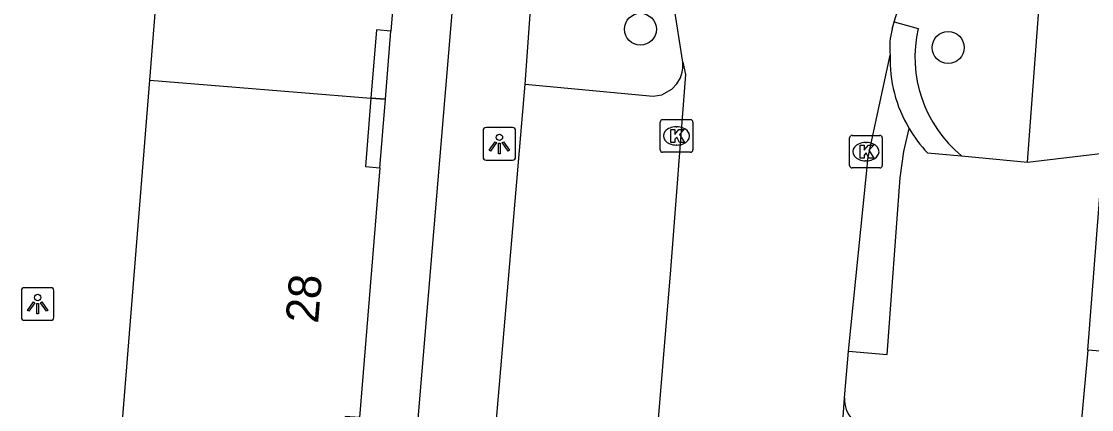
# Model space of a CAD drawing. Extents: x 159961 to 160856, y 382704 to 383353.
# Drawn here: x 160567.89 to 160600.71, y 383213.48 to 383225.38 of the extents above; entities that cross this region are included whole.
import ezdxf

# ---------------------------------------------------------------- set-up
doc = ezdxf.new("R2010")
doc.units = 0
for name, color, linetype in [('IMGEO_Boom', 7, 'Continuous'), ('IMGEO_Kolk', 7, 'Continuous'), ('IMGEO_Lichtpunt', 7, 'Continuous'), ('IMGEO_Pand', 7, 'Continuous'), ('IMGEO_Pand_nummerreeks', 7, 'Continuous'), ('IMGEO_Pand_overbouw', 7, 'Continuous'), ('IMGEO_Parkeervlak_open', 7, 'Continuous'), ('IMGEO_Rijbaan_lokaal_open', 7, 'Continuous'), ('IMGEO_Voetpad_open', 7, 'Continuous')]:
    doc.layers.add(name, color=color, linetype=linetype)

msp = doc.modelspace()

# ---------------------------------------------------------------- linework, layer by layer
at = {"layer": 'IMGEO_Boom'}
for centre in [(160586.876, 383225.145), (160596.314, 383224.583)]:
    msp.add_circle(centre, 0.489, dxfattribs=at)
at = {"layer": 'IMGEO_Kolk'}
for p, q in [((160587.484, 383221.447), (160587.484, 383222.299)), ((160587.559, 383222.373), (160588.411, 383222.373)), ((160588.485, 383222.299), (160588.485, 383221.447)), ((160587.972, 383222.153), (160587.997, 383222.153)), ((160593.293, 383220.965), (160593.293, 383221.817)), ((160593.368, 383221.891), (160594.22, 383221.891)), ((160593.781, 383221.671), (160593.806, 383221.671)), ((160594.294, 383221.817), (160594.294, 383220.965)), ((160588.411, 383221.373), (160587.559, 383221.373)), ((160587.995, 383221.593), (160587.97, 383221.593)), ((160593.804, 383221.111), (160593.779, 383221.111)), ((160594.22, 383220.891), (160593.368, 383220.891))]:
    msp.add_line(p, q, dxfattribs=at)
for points in [[(160587.484, 383221.447), (160587.484, 383222.299)], [(160587.559, 383222.373), (160588.411, 383222.373)], [(160588.485, 383222.299), (160588.485, 383221.447)], [(160587.805, 383222.073), (160587.928, 383222.073), (160587.928, 383221.922), (160588.058, 383222.073), (160588.222, 383222.073), (160588.076, 383221.922), (160588.229, 383221.673), (160588.077, 383221.673), (160587.992, 383221.837), (160587.928, 383221.77), (160587.928, 383221.673), (160587.805, 383221.673), (160587.805, 383222.073)], [(160593.293, 383220.965), (160593.293, 383221.817)], [(160593.368, 383221.891), (160594.22, 383221.891)], [(160594.294, 383221.817), (160594.294, 383220.965)], [(160588.411, 383221.373), (160587.559, 383221.373)], [(160593.614, 383221.591), (160593.737, 383221.591), (160593.737, 383221.44), (160593.867, 383221.591), (160594.031, 383221.591), (160593.885, 383221.44), (160594.038, 383221.191), (160593.886, 383221.191), (160593.801, 383221.355), (160593.737, 383221.288), (160593.737, 383221.191), (160593.614, 383221.191), (160593.614, 383221.591)], [(160594.22, 383220.891), (160593.368, 383220.891)]]:
    msp.add_lwpolyline(points, dxfattribs=at)
for centre, start, end in [((160587.561, 383222.297), 91.552, 178.448), ((160587.561, 383222.297), 91.552, 178.448), ((160588.409, 383222.297), 1.552, 88.448), ((160588.409, 383222.297), 1.552, 88.448), ((160593.37, 383221.815), 91.552, 178.448), ((160593.37, 383221.815), 91.552, 178.448), ((160594.218, 383221.815), 1.552, 88.448), ((160594.218, 383221.815), 1.552, 88.448), ((160587.561, 383221.449), 181.552, 268.448), ((160587.561, 383221.449), 181.552, 268.448), ((160588.409, 383221.449), 271.552, 358.448), ((160588.409, 383221.449), 271.552, 358.448), ((160593.37, 383220.967), 181.552, 268.448), ((160593.37, 383220.967), 181.552, 268.448), ((160594.218, 383220.967), 271.552, 358.448), ((160594.218, 383220.967), 271.552, 358.448)]:
    msp.add_arc(centre, 0.0765, start, end, dxfattribs=at)
for centre, major_axis, ratio, start_param, end_param in [((160587.971, 383221.873), (-0.387, 0.002), 0.722429, 4.712389, 7.853982), ((160587.996, 383221.873), (-0.39, 0.002), 0.717154, 1.570796, 4.712389), ((160593.78, 383221.391), (-0.387, 0.002), 0.722429, 4.712389, 7.853982), ((160593.805, 383221.391), (-0.39, 0.002), 0.717154, 1.570796, 4.712389)]:
    msp.add_ellipse(centre, major_axis=major_axis, ratio=ratio, start_param=start_param, end_param=end_param, dxfattribs=at)
at = {"layer": 'IMGEO_Lichtpunt'}
for p, q in [((160582.052, 383222.032), (160582.052, 383221.225)), ((160582.052, 383222.032), (160582.052, 383221.225)), ((160582.954, 383222.127), (160582.146, 383222.127)), ((160582.954, 383222.127), (160582.146, 383222.127)), ((160583.048, 383221.225), (160583.048, 383222.032)), ((160583.048, 383221.225), (160583.048, 383222.032)), ((160582.146, 383221.131), (160582.954, 383221.131)), ((160582.146, 383221.131), (160582.954, 383221.131)), ((160567.893, 383217.123), (160567.893, 383216.316)), ((160567.893, 383217.123), (160567.893, 383216.316)), ((160568.795, 383217.218), (160567.987, 383217.218)), ((160568.795, 383217.218), (160567.987, 383217.218)), ((160568.889, 383216.316), (160568.889, 383217.123)), ((160568.889, 383216.316), (160568.889, 383217.123)), ((160567.987, 383216.222), (160568.795, 383216.222)), ((160567.987, 383216.222), (160568.795, 383216.222))]:
    msp.add_line(p, q, dxfattribs=at)
for points in [[(160582.426, 383221.696), (160582.465, 383221.668), (160582.277, 383221.406), (160582.239, 383221.433), (160582.426, 383221.696)], [(160582.528, 383221.648), (160582.575, 383221.648), (160582.575, 383221.326), (160582.528, 383221.326), (160582.528, 383221.648)], [(160582.638, 383221.668), (160582.676, 383221.695), (160582.863, 383221.433), (160582.824, 383221.405), (160582.638, 383221.668)], [(160568.267, 383216.787), (160568.306, 383216.759), (160568.118, 383216.497), (160568.08, 383216.524), (160568.267, 383216.787)], [(160568.369, 383216.739), (160568.416, 383216.739), (160568.416, 383216.417), (160568.369, 383216.417), (160568.369, 383216.739)], [(160568.479, 383216.759), (160568.517, 383216.786), (160568.704, 383216.524), (160568.665, 383216.496), (160568.479, 383216.759)]]:
    msp.add_lwpolyline(points, dxfattribs=at)
for centre in [(160582.551, 383221.83), (160568.392, 383216.921)]:
    msp.add_circle(centre, 0.0994, dxfattribs=at)
for centre, start, end in [((160582.146, 383222.032), 90, 180), ((160582.146, 383222.032), 90, 180), ((160582.954, 383222.032), 0, 90), ((160582.954, 383222.032), 0, 90), ((160582.146, 383221.225), 180, 270), ((160582.146, 383221.225), 180, 270), ((160582.954, 383221.225), 270, 0), ((160582.954, 383221.225), 270, 360), ((160567.987, 383217.123), 90, 180), ((160567.987, 383217.123), 90, 180), ((160568.795, 383217.123), 0, 90), ((160568.795, 383217.123), 0, 90), ((160567.987, 383216.316), 180, 270), ((160567.987, 383216.316), 180, 270), ((160568.795, 383216.316), 270, 0), ((160568.795, 383216.316), 270, 360)]:
    msp.add_arc(centre, 0.0946, start, end, dxfattribs=at)
at = {"layer": 'IMGEO_Pand'}
for points in [[(160571.829, 383223.583), (160572.795, 383235.644)], [(160572.795, 383235.644), (160574.348, 383235.518), (160579.597, 383235.091), (160579.407, 383232.783), (160579.849, 383232.745), (160579.226, 383225.088), (160578.784, 383225.124), (160578.614, 383223.032)], [(160570.88, 383211.735), (160571.829, 383223.583)], [(160571.829, 383223.583), (160578.614, 383223.032)], [(160578.614, 383223.032), (160578.444, 383220.94), (160578.885, 383220.895), (160578.262, 383213.238), (160577.82, 383213.274), (160577.649, 383211.182)]]:
    msp.add_lwpolyline(points, dxfattribs=at)
at = {"layer": 'IMGEO_Pand_overbouw'}
for points in [[(160578.614, 383223.032), (160579.056, 383222.996), (160579.226, 383225.088), (160578.784, 383225.124)], [(160579.056, 383222.996), (160578.614, 383223.032), (160578.444, 383220.94), (160578.885, 383220.895)]]:
    msp.add_lwpolyline(points, close=True, dxfattribs=at)
at = {"layer": 'IMGEO_Parkeervlak_open'}
msp.add_lwpolyline([(160583.342, 383223.457), (160587.27, 383223.088), (160587.532, 383223.136), (160587.838, 383223.306), (160587.992, 383223.468), (160588.102, 383223.654), (160588.158, 383223.827), (160588.18, 383223.959), (160588.179, 383224.135)], dxfattribs=at)
at = {"layer": 'IMGEO_Rijbaan_lokaal_open'}
for points in [[(160594.663, 383225.372), (160595.34, 383227.573)], [(160588.179, 383224.135), (160587.897, 383225.898), (160587.701, 383227.093)], [(160594.602, 383225.152), (160594.663, 383225.372)], [(160593.259, 383215.278), (160593.858, 383221.217), (160594.539, 383224.354)], [(160588.179, 383224.135), (160588.259, 383223.756), (160587.803, 383217.766), (160586.43, 383201.221)], [(160600.599, 383215.308), (160601.07, 383221.342)], [(160593.138, 383213.838), (160593.259, 383215.278)], [(160605.417, 383214.921), (160600.599, 383215.308)], [(160592.86, 383209.832), (160593.138, 383213.838)]]:
    msp.add_lwpolyline(points, dxfattribs=at)
msp.add_arc((160596.528, 383224.598), 2.004, 163.9648, 187.0072, dxfattribs=at)
at = {"layer": 'IMGEO_Voetpad_open'}
for points in [[(160581.98, 383236.274), (160579.082, 383201.597), (160578.819, 383198.623)], [(160598.751, 383221.072), (160599.21, 383227.248), (160595.34, 383227.573)], [(160583.342, 383223.457), (160583.628, 383227.471), (160587.701, 383227.093)], [(160594.663, 383225.372), (160595.391, 383225.17)], [(160582.317, 383211.506), (160583.342, 383223.457)], [(160593.259, 383215.278), (160594.443, 383215.171), (160594.846, 383220.587), (160594.96, 383221.4), (160595.116, 383222.101)], [(160595.684, 383221.356), (160596.722, 383221.26)], [(160598.751, 383221.072), (160601.07, 383221.342)], [(160596.722, 383221.26), (160598.751, 383221.072)], [(160600.599, 383215.308), (160600.042, 383209.262)]]:
    msp.add_lwpolyline(points, dxfattribs=at)
for centre, radius, start, end in [((160599.257, 383224.305), 3.962, 167.3846, 230.2135), ((160598.645, 383224.205), 4.109, 177.9258, 210.804), ((160598.656, 383224.211), 4.122, 210.7968, 223.8482), ((160594.005, 383213.782), 0.868, 176.2707, 272.6654)]:
    msp.add_arc(centre, radius, start, end, dxfattribs=at)

# ---------------------------------------------------------------- texts
at = {"layer": 'IMGEO_Pand_nummerreeks'}
msp.add_text('28', height=1, rotation=85.3478, dxfattribs=at).set_placement((160576.991, 383216.105))

doc.saveas('drawing.dxf')
